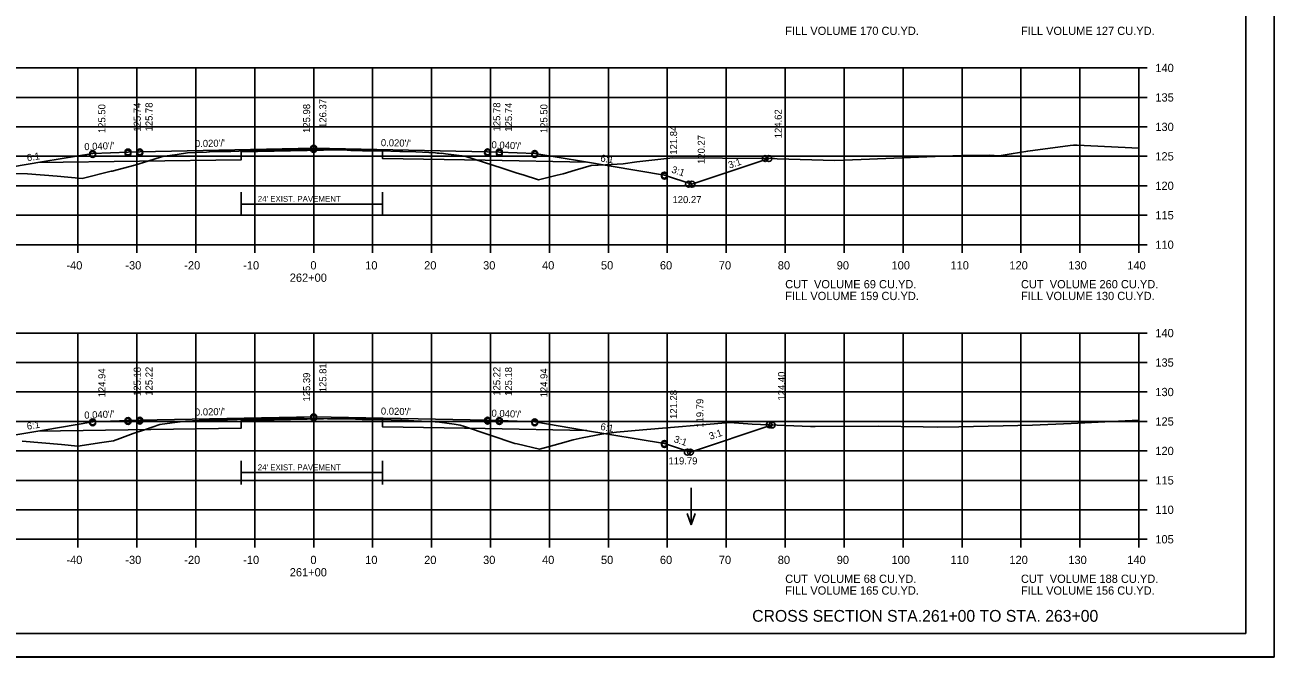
# Model space of a CAD drawing. Extents: x 1175611 to 1176402, y -433344 to -416213.
# Drawn here: x 1175732 to 1175943.9, y -420116.6 to -420009.3 of the extents above; entities that cross this region are included whole.
import ezdxf

# ---------------------------------------------------------------- set-up
doc = ezdxf.new("R2010")
doc.units = 0
for name, color, linetype in [('Default', 7, 'Continuous'), ('R_Alt Surface', 7, 'Continuous'), ('R_Axis', 7, 'Continuous'), ('R_Axis Annot', 7, 'Continuous'), ('R_Border', 7, 'Continuous'), ('R_Draft', 7, 'Continuous'), ('R_Exist Surface', 7, 'Continuous'), ('R_Fin Surface', 7, 'Continuous'), ('R_Grid', 7, 'Continuous'), ('R_No Plot', 7, 'Continuous'), ('R_Water Annot', 7, 'Continuous'), ('R_Xsect Elev', 7, 'Continuous'), ('R_Xsect Slope', 7, 'Continuous')]:
    doc.layers.add(name, color=color, linetype=linetype)

msp = doc.modelspace()

# ---------------------------------------------------------------- linework, layer by layer
at = {"layer": 'R_Alt Surface'}
for p, q in [((1175768.67, -420039.7), (1175792.67, -420039.7)), ((1175768.67, -420085.27), (1175792.67, -420085.27))]:
    msp.add_line(p, q, dxfattribs=at)
for points in [[(1175734.17, -420032.65), (1175768.67, -420032.16), (1175768.67, -420030.84), (1175785.47, -420030.5), (1175792.67, -420030.65), (1175792.67, -420031.97), (1175810.04, -420032.23), (1175827.31, -420032.57)], [(1175768.67, -420041.7), (1175768.67, -420037.7)], [(1175792.67, -420041.7), (1175792.67, -420037.7)], [(1175734.17, -420078.22), (1175768.67, -420077.73), (1175768.67, -420076.41), (1175785.47, -420076.07), (1175792.67, -420076.21), (1175792.67, -420077.53), (1175810.04, -420077.79), (1175827.31, -420078.14)], [(1175768.67, -420087.27), (1175768.67, -420083.27)], [(1175792.67, -420087.27), (1175792.67, -420083.27)]]:
    msp.add_lwpolyline(points, dxfattribs=at)
at = {"layer": 'R_Axis'}
for p, q in [((1175920.97, -420046.59), (1175920.97, -420016.59)), ((1175922.37, -420016.59), (1175920.97, -420016.59)), ((1175922.37, -420021.59), (1175920.97, -420021.59)), ((1175922.37, -420026.59), (1175920.97, -420026.59)), ((1175922.37, -420031.59), (1175920.97, -420031.59)), ((1175922.37, -420036.59), (1175920.97, -420036.59)), ((1175922.37, -420041.59), (1175920.97, -420041.59)), ((1175640.97, -420046.59), (1175920.97, -420046.59)), ((1175740.97, -420047.99), (1175740.97, -420046.59)), ((1175750.97, -420047.99), (1175750.97, -420046.59)), ((1175760.97, -420047.99), (1175760.97, -420046.59)), ((1175770.97, -420047.99), (1175770.97, -420046.59)), ((1175780.97, -420047.99), (1175780.97, -420046.59)), ((1175790.97, -420047.99), (1175790.97, -420046.59)), ((1175800.97, -420047.99), (1175800.97, -420046.59)), ((1175810.97, -420047.99), (1175810.97, -420046.59)), ((1175820.97, -420047.99), (1175820.97, -420046.59)), ((1175830.97, -420047.99), (1175830.97, -420046.59)), ((1175840.97, -420047.99), (1175840.97, -420046.59)), ((1175850.97, -420047.99), (1175850.97, -420046.59)), ((1175860.97, -420047.99), (1175860.97, -420046.59)), ((1175870.97, -420047.99), (1175870.97, -420046.59)), ((1175880.97, -420047.99), (1175880.97, -420046.59)), ((1175890.97, -420047.99), (1175890.97, -420046.59)), ((1175900.97, -420047.99), (1175900.97, -420046.59)), ((1175910.97, -420047.99), (1175910.97, -420046.59)), ((1175920.97, -420047.99), (1175920.97, -420046.59)), ((1175922.37, -420046.59), (1175920.97, -420046.59)), ((1175920.97, -420096.59), (1175920.97, -420061.59)), ((1175922.37, -420061.59), (1175920.97, -420061.59)), ((1175922.37, -420066.59), (1175920.97, -420066.59)), ((1175922.37, -420071.59), (1175920.97, -420071.59)), ((1175922.37, -420076.59), (1175920.97, -420076.59)), ((1175922.37, -420081.59), (1175920.97, -420081.59)), ((1175922.37, -420086.59), (1175920.97, -420086.59)), ((1175922.37, -420091.59), (1175920.97, -420091.59)), ((1175640.97, -420096.59), (1175920.97, -420096.59)), ((1175740.97, -420097.99), (1175740.97, -420096.59)), ((1175750.97, -420097.99), (1175750.97, -420096.59)), ((1175760.97, -420097.99), (1175760.97, -420096.59)), ((1175770.97, -420097.99), (1175770.97, -420096.59)), ((1175780.97, -420097.99), (1175780.97, -420096.59)), ((1175790.97, -420097.99), (1175790.97, -420096.59)), ((1175800.97, -420097.99), (1175800.97, -420096.59)), ((1175810.97, -420097.99), (1175810.97, -420096.59)), ((1175820.97, -420097.99), (1175820.97, -420096.59)), ((1175830.97, -420097.99), (1175830.97, -420096.59)), ((1175840.97, -420097.99), (1175840.97, -420096.59)), ((1175850.97, -420097.99), (1175850.97, -420096.59)), ((1175860.97, -420097.99), (1175860.97, -420096.59)), ((1175870.97, -420097.99), (1175870.97, -420096.59)), ((1175880.97, -420097.99), (1175880.97, -420096.59)), ((1175890.97, -420097.99), (1175890.97, -420096.59)), ((1175900.97, -420097.99), (1175900.97, -420096.59)), ((1175910.97, -420097.99), (1175910.97, -420096.59)), ((1175920.97, -420097.99), (1175920.97, -420096.59)), ((1175922.37, -420096.59), (1175920.97, -420096.59))]:
    msp.add_line(p, q, dxfattribs=at)
at = {"layer": 'R_Border'}
for q in [(1175939.15, -419907.13), (1175622.97, -420112.59)]:
    msp.add_line((1175939.15, -420112.59), q, dxfattribs=at)
at = {"layer": 'R_Exist Surface'}
for points in [[(1175697.58, -420034.32), (1175732.44, -420034.56), (1175737.43, -420034.96), (1175741.69, -420035.33), (1175746.63, -420034.13), (1175746.72, -420034.11), (1175746.77, -420034.09), (1175750.64, -420033.07), (1175752.81, -420032.39), (1175755.17, -420031.66), (1175755.7, -420031.58), (1175757.79, -420031.26), (1175759.56, -420031.01), (1175761.01, -420030.94), (1175762.79, -420030.87), (1175763.16, -420030.85), (1175763.27, -420030.85), (1175764.63, -420030.79), (1175766.65, -420030.76), (1175766.9, -420030.76), (1175769.64, -420030.64), (1175769.87, -420030.63), (1175773.34, -420030.57), (1175773.65, -420030.57), (1175774.91, -420030.54), (1175775.04, -420030.53), (1175777.06, -420030.48), (1175777.34, -420030.47), (1175780.44, -420030.45), (1175780.67, -420030.45), (1175786.67, -420030.57), (1175787.25, -420030.58), (1175789.25, -420030.64), (1175789.47, -420030.65), (1175792.2, -420030.67), (1175792.47, -420030.68), (1175795.56, -420030.77), (1175796.08, -420030.79), (1175798.31, -420030.85), (1175801.65, -420031.01), (1175801.94, -420031.03), (1175802.25, -420031.04), (1175802.59, -420031.09), (1175802.63, -420031.08), (1175803.36, -420031.17), (1175806.63, -420031.55), (1175812.92, -420033.6), (1175815.48, -420034.44), (1175816.52, -420034.75), (1175819.14, -420035.57), (1175822.27, -420034.81), (1175823.28, -420034.55), (1175825.31, -420033.96), (1175828.02, -420033.15), (1175830.46, -420033.02), (1175833.47, -420032.88), (1175835.82, -420032.52), (1175841.9, -420031.85), (1175858.75, -420031.98), (1175859.16, -420031.98), (1175859.61, -420031.99), (1175869.38, -420032.31), (1175873.84, -420032.14), (1175880.84, -420031.83), (1175886.4, -420031.64), (1175890.89, -420031.43), (1175895.62, -420031.42), (1175897.25, -420031.48), (1175899.33, -420031.17), (1175902.11, -420030.7), (1175909.31, -420029.73), (1175909.89, -420029.67), (1175910.51, -420029.7), (1175920.97, -420030.2)], [(1175731.53, -420079.95), (1175738.16, -420080.53), (1175740.94, -420080.77), (1175745, -420080.17), (1175746.98, -420079.87), (1175748.06, -420079.48), (1175750.33, -420078.61), (1175752.29, -420078), (1175754.89, -420077.09), (1175756.94, -420076.82), (1175759.24, -420076.54), (1175761.56, -420076.44), (1175762.78, -420076.38), (1175763.54, -420076.34), (1175764.16, -420076.32), (1175765.43, -420076.32), (1175766.36, -420076.32), (1175767.98, -420076.25), (1175769.33, -420076.2), (1175771.75, -420076.16), (1175773.36, -420076.13), (1175774.09, -420076.12), (1175774.57, -420076.11), (1175776.96, -420076.06), (1175778.76, -420076.02), (1175779.11, -420076.06), (1175779.36, -420076.08), (1175783.29, -420076.13), (1175786.25, -420076.17), (1175788.09, -420076.23), (1175789.19, -420076.27), (1175790.46, -420076.27), (1175791.56, -420076.27), (1175794.11, -420076.34), (1175795.88, -420076.39), (1175797.06, -420076.43), (1175797.95, -420076.46), (1175800.54, -420076.59), (1175801.11, -420076.62), (1175801.57, -420076.64), (1175802.29, -420076.73), (1175804.82, -420077.08), (1175805.83, -420077.22), (1175806.56, -420077.47), (1175815.11, -420080.32), (1175815.51, -420080.41), (1175819.3, -420081.27), (1175820.73, -420080.9), (1175822.79, -420080.33), (1175824.97, -420079.7), (1175826.54, -420079.38), (1175829.79, -420078.77), (1175832.33, -420078.42), (1175836.83, -420078.01), (1175851.56, -420076.78), (1175855.39, -420077.07), (1175865.24, -420077.42), (1175866.06, -420077.42), (1175876.85, -420077.41), (1175884.4, -420077.51), (1175886.83, -420077.55), (1175890.42, -420077.49), (1175902.9, -420077.21), (1175909.47, -420076.92), (1175920.97, -420076.37)]]:
    msp.add_lwpolyline(points, dxfattribs=at)
at = {"layer": 'R_Fin Surface'}
for points in [[(1175712.82, -420034.42), (1175717.66, -420036.04), (1175721.47, -420034.77), (1175735.2, -420032.48), (1175743.47, -420031.1), (1175749.47, -420030.86), (1175751.47, -420030.82), (1175780.97, -420030.23), (1175810.47, -420030.82), (1175812.47, -420030.86), (1175818.47, -420031.1), (1175826.75, -420032.48), (1175840.47, -420034.77), (1175845.15, -420036.33), (1175858.21, -420031.97)], [(1175712.87, -420079.78), (1175718, -420081.49), (1175721.47, -420080.33), (1175735.2, -420078.05), (1175743.47, -420076.67), (1175749.47, -420076.43), (1175751.47, -420076.39), (1175780.97, -420075.8), (1175810.47, -420076.39), (1175812.47, -420076.43), (1175818.47, -420076.67), (1175826.75, -420078.05), (1175840.47, -420080.33), (1175844.89, -420081.81), (1175858.74, -420077.19)]]:
    msp.add_lwpolyline(points, dxfattribs=at)
at = {"layer": 'R_Grid'}
for p, q in [((1175640.97, -420016.59), (1175920.97, -420016.59)), ((1175740.97, -420046.59), (1175740.97, -420016.59)), ((1175750.97, -420046.59), (1175750.97, -420016.59)), ((1175760.97, -420046.59), (1175760.97, -420016.59)), ((1175770.97, -420046.59), (1175770.97, -420016.59)), ((1175780.97, -420046.59), (1175780.97, -420016.59)), ((1175790.97, -420046.59), (1175790.97, -420016.59)), ((1175800.97, -420046.59), (1175800.97, -420016.59)), ((1175810.97, -420046.59), (1175810.97, -420016.59)), ((1175820.97, -420046.59), (1175820.97, -420016.59)), ((1175830.97, -420046.59), (1175830.97, -420016.59)), ((1175840.97, -420046.59), (1175840.97, -420016.59)), ((1175850.97, -420046.59), (1175850.97, -420016.59)), ((1175860.97, -420046.59), (1175860.97, -420016.59)), ((1175870.97, -420046.59), (1175870.97, -420016.59)), ((1175880.97, -420046.59), (1175880.97, -420016.59)), ((1175890.97, -420046.59), (1175890.97, -420016.59)), ((1175900.97, -420046.59), (1175900.97, -420016.59)), ((1175910.97, -420046.59), (1175910.97, -420016.59)), ((1175920.97, -420046.59), (1175920.97, -420016.59)), ((1175640.97, -420021.59), (1175920.97, -420021.59)), ((1175640.97, -420026.59), (1175920.97, -420026.59)), ((1175640.97, -420031.59), (1175920.97, -420031.59)), ((1175640.97, -420036.59), (1175920.97, -420036.59)), ((1175640.97, -420041.59), (1175920.97, -420041.59)), ((1175640.97, -420046.59), (1175920.97, -420046.59)), ((1175640.97, -420061.59), (1175920.97, -420061.59)), ((1175740.97, -420096.59), (1175740.97, -420061.59)), ((1175750.97, -420096.59), (1175750.97, -420061.59)), ((1175760.97, -420096.59), (1175760.97, -420061.59)), ((1175770.97, -420096.59), (1175770.97, -420061.59)), ((1175780.97, -420096.59), (1175780.97, -420061.59)), ((1175790.97, -420096.59), (1175790.97, -420061.59)), ((1175800.97, -420096.59), (1175800.97, -420061.59)), ((1175810.97, -420096.59), (1175810.97, -420061.59)), ((1175820.97, -420096.59), (1175820.97, -420061.59)), ((1175830.97, -420096.59), (1175830.97, -420061.59)), ((1175840.97, -420096.59), (1175840.97, -420061.59)), ((1175850.97, -420096.59), (1175850.97, -420061.59)), ((1175860.97, -420096.59), (1175860.97, -420061.59)), ((1175870.97, -420096.59), (1175870.97, -420061.59)), ((1175880.97, -420096.59), (1175880.97, -420061.59)), ((1175890.97, -420096.59), (1175890.97, -420061.59)), ((1175900.97, -420096.59), (1175900.97, -420061.59)), ((1175910.97, -420096.59), (1175910.97, -420061.59)), ((1175920.97, -420096.59), (1175920.97, -420061.59)), ((1175640.97, -420066.59), (1175920.97, -420066.59)), ((1175640.97, -420071.59), (1175920.97, -420071.59)), ((1175640.97, -420076.59), (1175920.97, -420076.59)), ((1175640.97, -420081.59), (1175920.97, -420081.59)), ((1175640.97, -420086.59), (1175920.97, -420086.59)), ((1175640.97, -420091.59), (1175920.97, -420091.59)), ((1175640.97, -420096.59), (1175920.97, -420096.59))]:
    msp.add_line(p, q, dxfattribs=at)
at = {"layer": 'R_No Plot'}
msp.add_line((1175610.57, -420116.57), (1175943.91, -420116.57), dxfattribs=at)
msp.add_lwpolyline([(1175610.57, -419903.24), (1175943.91, -419903.24), (1175943.91, -420116.58), (1175610.57, -420116.58)], close=True, dxfattribs=at)
for centre in [(1175749.47, -420030.86), (1175751.47, -420030.82), (1175751.47, -420031), (1175780.97, -420030.23), (1175780.97, -420030.41), (1175810.47, -420030.82), (1175810.47, -420031), (1175812.47, -420030.86), (1175743.47, -420031.1), (1175743.47, -420031.28), (1175749.47, -420031.04), (1175812.47, -420031.04), (1175818.47, -420031.1), (1175818.47, -420031.28), (1175857.57, -420031.97), (1175858.21, -420031.97), (1175858.21, -420031.97), (1175840.47, -420034.77), (1175840.47, -420034.95), (1175844.56, -420036.31), (1175845.15, -420036.33), (1175845.15, -420036.33), (1175743.47, -420076.67), (1175743.47, -420076.83), (1175749.47, -420076.43), (1175749.47, -420076.59), (1175751.47, -420076.39), (1175751.47, -420076.55), (1175780.97, -420075.8), (1175780.97, -420075.96), (1175810.47, -420076.39), (1175810.47, -420076.55), (1175812.47, -420076.43), (1175812.47, -420076.59), (1175818.47, -420076.67), (1175818.47, -420076.83), (1175858.24, -420077.17), (1175858.74, -420077.19), (1175858.74, -420077.19), (1175840.47, -420080.33), (1175840.47, -420080.49), (1175844.37, -420081.79), (1175844.89, -420081.81), (1175844.89, -420081.81)]:
    msp.add_circle(centre, 0.5, dxfattribs=at)
at = {"layer": 'R_Water Annot'}
for p, q in [((1175845.02, -420087.84), (1175845.02, -420094.13)), ((1175845.02, -420094.13), (1175844.32, -420092.2)), ((1175845.02, -420094.13), (1175845.72, -420092.2))]:
    msp.add_line(p, q, dxfattribs=at)

# ---------------------------------------------------------------- texts
at = {"layer": 'Default'}
for s, p in [('FILL VOLUME 170 CU.YD.', (1175860.97, -420010.99)), ('FILL VOLUME 127 CU.YD.', (1175900.97, -420010.99)), ('CUT  VOLUME 69 CU.YD.', (1175860.97, -420053.99)), ('CUT  VOLUME 260 CU.YD.', (1175900.97, -420053.99)), ('FILL VOLUME 159 CU.YD.', (1175860.97, -420055.99)), ('FILL VOLUME 130 CU.YD.', (1175900.97, -420055.99)), ('CUT  VOLUME 68 CU.YD.', (1175860.97, -420103.99)), ('CUT  VOLUME 188 CU.YD.', (1175900.97, -420103.99)), ('FILL VOLUME 165 CU.YD.', (1175860.97, -420105.99)), ('FILL VOLUME 156 CU.YD.', (1175900.97, -420105.99))]:
    msp.add_text(s, height=1.4, dxfattribs=at).set_placement(p)
at = {"layer": 'R_Alt Surface'}
for p in [(1175771.48, -420039.31), (1175771.48, -420084.88)]:
    msp.add_text("24' EXIST. PAVEMENT", height=1, dxfattribs=at).set_placement(p)
at = {"layer": 'R_Axis Annot'}
for s, p in [('140', (1175923.77, -420017.29)), ('135', (1175923.77, -420022.29)), ('130', (1175923.77, -420027.29)), ('125', (1175923.77, -420032.29)), ('120', (1175923.77, -420037.29)), ('115', (1175923.77, -420042.29)), ('110', (1175923.77, -420047.29)), ('-40', (1175739.01, -420050.79)), ('-30', (1175749.01, -420050.79)), ('-20', (1175759.01, -420050.79)), ('-10', (1175769.01, -420050.79)), ('0', (1175780.41, -420050.79)), ('10', (1175789.71, -420050.79)), ('20', (1175799.71, -420050.79)), ('30', (1175809.71, -420050.79)), ('40', (1175819.71, -420050.79)), ('50', (1175829.71, -420050.79)), ('60', (1175839.71, -420050.79)), ('70', (1175849.71, -420050.79)), ('80', (1175859.71, -420050.79)), ('90', (1175869.71, -420050.79)), ('100', (1175879.01, -420050.79)), ('110', (1175889.01, -420050.79)), ('120', (1175899.01, -420050.79)), ('130', (1175909.01, -420050.79)), ('140', (1175919.01, -420050.79)), ('262+00', (1175776.91, -420052.89)), ('140', (1175923.77, -420062.29)), ('135', (1175923.77, -420067.29)), ('130', (1175923.77, -420072.29)), ('125', (1175923.77, -420077.29)), ('120', (1175923.77, -420082.29)), ('115', (1175923.77, -420087.29)), ('110', (1175923.77, -420092.29)), ('105', (1175923.77, -420097.29)), ('-40', (1175739.01, -420100.79)), ('-30', (1175749.01, -420100.79)), ('-20', (1175759.01, -420100.79)), ('-10', (1175769.01, -420100.79)), ('0', (1175780.41, -420100.79)), ('10', (1175789.71, -420100.79)), ('20', (1175799.71, -420100.79)), ('30', (1175809.71, -420100.79)), ('40', (1175819.71, -420100.79)), ('50', (1175829.71, -420100.79)), ('60', (1175839.71, -420100.79)), ('70', (1175849.71, -420100.79)), ('80', (1175859.71, -420100.79)), ('90', (1175869.71, -420100.79)), ('100', (1175879.01, -420100.79)), ('110', (1175889.01, -420100.79)), ('120', (1175899.01, -420100.79)), ('130', (1175909.01, -420100.79)), ('140', (1175919.01, -420100.79)), ('261+00', (1175776.91, -420102.89))]:
    msp.add_text(s, height=1.4, dxfattribs=at).set_placement(p)
at = {"layer": 'R_Draft'}
msp.add_text('CROSS SECTION STA.261+00 TO STA. 263+00', height=2, dxfattribs=at).set_placement((1175855.37, -420110.59))
at = {"layer": 'R_Xsect Elev'}
for s, p in [('126.37', (1175783.13, -420026.77)), ('125.50', (1175745.63, -420027.64)), ('125.74', (1175751.63, -420027.4)), ('125.78', (1175753.63, -420027.36)), ('125.98', (1175780.37, -420027.61)), ('125.78', (1175812.63, -420027.36)), ('125.74', (1175814.63, -420027.4)), ('125.50', (1175820.63, -420027.64)), ('124.62', (1175860.38, -420028.52)), ('121.84', (1175842.63, -420031.31)), ('120.27', (1175847.33, -420032.88)), ('124.94', (1175745.63, -420072.5)), ('125.18', (1175751.63, -420072.26)), ('125.22', (1175753.63, -420072.22)), ('125.39', (1175780.37, -420073.21)), ('125.81', (1175783.13, -420071.63)), ('125.22', (1175812.63, -420072.22)), ('125.18', (1175814.63, -420072.26)), ('124.94', (1175820.63, -420072.5)), ('124.40', (1175860.94, -420073.04)), ('121.28', (1175842.63, -420076.16)), ('119.79', (1175847.09, -420077.65))]:
    msp.add_text(s, height=1.2, rotation=90, dxfattribs=at).set_placement(p)
for s, p in [('120.27', (1175841.85, -420039.54)), ('119.79', (1175841.17, -420083.89))]:
    msp.add_text(s, height=1.2, dxfattribs=at).set_placement(p)
at = {"layer": 'R_Xsect Slope'}
for s, rotation, p in [("0.040'/'", 2.2906, (1175742.07, -420030.56)), ("0.020'/'", 1.1458, (1175760.83, -420030.03)), ("0.020'/'", 358.8542, (1175792.36, -420029.86)), ("0.040'/'", 357.7094, (1175811.12, -420030.21)), ('6:1', 9.4623, (1175732.39, -420032.44)), ('6:1', 350.5377, (1175829.55, -420032.44)), ('3:1', 18.4349, (1175851.52, -420033.68)), ('3:1', 341.5651, (1175841.58, -420034.32)), ("0.040'/'", 2.2906, (1175742.07, -420076.12)), ("0.020'/'", 1.1458, (1175760.83, -420075.6)), ("0.020'/'", 358.8542, (1175792.36, -420075.42)), ("0.040'/'", 357.7094, (1175811.12, -420075.77)), ('6:1', 9.4623, (1175732.39, -420078.01)), ('6:1', 350.5377, (1175829.55, -420078.01)), ('3:1', 341.5651, (1175841.98, -420080.07)), ('3:1', 18.4349, (1175848.27, -420079.71))]:
    msp.add_text(s, height=1.2, rotation=rotation, dxfattribs=at).set_placement(p)

doc.saveas('drawing.dxf')
